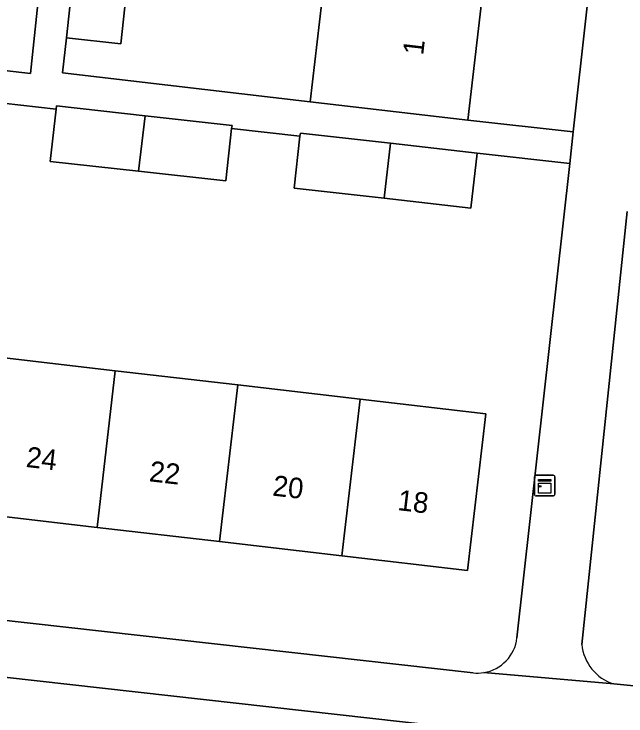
# Model space of a CAD drawing. Extents: x 161928 to 163071, y 386474 to 387428.
# Drawn here: x 162230.12 to 162259.9, y 387281.8 to 387315.95 of the extents above; entities that cross this region are included whole.
import ezdxf

# ---------------------------------------------------------------- set-up
doc = ezdxf.new("R2010")
doc.units = 0
for name, color, linetype in [('IMGEO_Erf', 7, 'Continuous'), ('IMGEO_Groenvoorziening', 7, 'Continuous'), ('IMGEO_Kast', 7, 'Continuous'), ('IMGEO_Pand', 7, 'Continuous'), ('IMGEO_Pand_nummerreeks', 7, 'Continuous'), ('IMGEO_Parkeervlak_open', 7, 'Continuous'), ('IMGEO_Rijbaan_lokaal_open', 7, 'Continuous'), ('IMGEO_Voetpad_open', 7, 'Continuous')]:
    doc.layers.add(name, color=color, linetype=linetype)

msp = doc.modelspace()

# ---------------------------------------------------------------- linework, layer by layer
at = {"layer": 'IMGEO_Erf'}
for points in [[(162249.378, 387353.457), (162250.103, 387359.708), (162250.773, 387365.478), (162251.465, 387371.444), (162252.166, 387377.488), (162252.875, 387383.6), (162260.547, 387382.71), (162259.838, 387376.599), (162259.137, 387370.555), (162258.445, 387364.589), (162257.775, 387358.819), (162257.05, 387352.567), (162256.363, 387346.65), (162255.655, 387340.543), (162254.975, 387334.679), (162254.257, 387328.489), (162253.594, 387322.78), (162252.883, 387316.653), (162252.204, 387310.797), (162257.339, 387310.225), (162265.634, 387384.754)], [(162235.793, 387318.873), (162235.315, 387314.5), (162232.663, 387314.797), (162232.476, 387313.086), (162244.532, 387311.687), (162245.211, 387317.543)], [(162257.168, 387308.689), (162252.661, 387309.191), (162252.36, 387306.513), (162248.127, 387306.99), (162243.751, 387307.483), (162244.036, 387310.008), (162240.71, 387310.383), (162240.429, 387307.846), (162236.18, 387308.311), (162231.881, 387308.781), (162232.163, 387311.331), (162228.715, 387311.713)], [(162254.599, 387285.607), (162257.168, 387308.689)], [(162229.085, 387299.294), (162235.044, 387298.602), (162241.004, 387297.911), (162246.964, 387297.219), (162253.078, 387296.51), (162252.193, 387288.886), (162246.079, 387289.595), (162240.119, 387290.287), (162234.159, 387290.978), (162228.2, 387291.67)], [(162205.706, 387289.136), (162252.464, 387283.902)]]:
    msp.add_lwpolyline(points, dxfattribs=at)
for centre, radius, start, end in [((162252.68, 387285.821), 1.931, 279.0947, 353.6422), ((162252.681, 387285.784), 1.894, 263.4131, 279.2258)]:
    msp.add_arc(centre, radius, start, end, dxfattribs=at)
at = {"layer": 'IMGEO_Groenvoorziening'}
for points in [[(162259.97, 387306.341), (162257.75, 387285.282)], [(162259.313, 387283.36), (162261.931, 387283.115)]]:
    msp.add_lwpolyline(points, dxfattribs=at)
msp.add_arc((162259.984, 387285.502), 2.245, 185.6243, 252.6128, dxfattribs=at)
at = {"layer": 'IMGEO_Kast'}
for p, q in [((162255.447, 387292.589), (162255.447, 387293.43)), ((162255.447, 387293.43), (162255.447, 387292.589)), ((162255.522, 387293.514), (162256.363, 387293.514)), ((162256.363, 387293.514), (162255.522, 387293.514)), ((162256.447, 387293.439), (162256.447, 387292.598)), ((162256.447, 387292.598), (162256.447, 387293.439)), ((162256.372, 387292.514), (162255.531, 387292.514)), ((162255.531, 387292.514), (162256.372, 387292.514))]:
    msp.add_line(p, q, dxfattribs=at)
for points in [[(162255.642, 387293.304), (162256.242, 387293.304), (162256.242, 387293.219), (162255.642, 387293.219), (162255.642, 387293.304)], [(162255.642, 387293.129), (162256.242, 387293.129), (162256.242, 387292.64), (162255.642, 387292.64), (162255.642, 387293.129)]]:
    msp.add_lwpolyline(points, dxfattribs=at)
msp.add_circle((162255.726, 387292.978), 0.0377, dxfattribs=at)
for centre, start, end in [((162255.525, 387293.436), 92.4484, 184.2845), ((162255.525, 387293.436), 92.4484, 184.2845), ((162256.369, 387293.436), 2.4484, 94.2845), ((162256.369, 387293.436), 2.4484, 94.2845), ((162255.525, 387292.592), 182.4484, 274.2845), ((162255.525, 387292.592), 182.4484, 274.2845), ((162256.369, 387292.592), 272.4484, 4.2845), ((162256.369, 387292.592), 272.4484, 4.2845)]:
    msp.add_arc(centre, 0.0779, start, end, dxfattribs=at)
at = {"layer": 'IMGEO_Pand'}
for points in [[(162233.143, 387319.18), (162232.663, 387314.797), (162235.315, 387314.5), (162235.793, 387318.873)], [(162245.211, 387317.543), (162244.532, 387311.687), (162252.204, 387310.797), (162252.883, 387316.653)], [(162236.494, 387311.007), (162232.181, 387311.49), (162232.163, 387311.331), (162231.881, 387308.781), (162236.18, 387308.311)], [(162240.71, 387310.383), (162240.727, 387310.533), (162236.494, 387311.007), (162236.18, 387308.311), (162240.429, 387307.846)], [(162248.437, 387309.667), (162244.053, 387310.161), (162244.036, 387310.008), (162243.751, 387307.483), (162248.127, 387306.99)], [(162248.127, 387306.99), (162252.36, 387306.513), (162252.661, 387309.191), (162248.437, 387309.667)], [(162228.2, 387291.67), (162234.159, 387290.978), (162235.044, 387298.602), (162229.085, 387299.294)], [(162241.004, 387297.911), (162235.044, 387298.602), (162234.159, 387290.978), (162240.119, 387290.287)], [(162240.119, 387290.287), (162246.079, 387289.595), (162246.964, 387297.219), (162241.004, 387297.911)], [(162246.079, 387289.595), (162252.193, 387288.886), (162253.078, 387296.51), (162246.964, 387297.219)]]:
    msp.add_lwpolyline(points, close=True, dxfattribs=at)
at = {"layer": 'IMGEO_Parkeervlak_open'}
msp.add_lwpolyline([(162252.35, 387281.152), (162205.205, 387286.438)], dxfattribs=at)
at = {"layer": 'IMGEO_Rijbaan_lokaal_open'}
msp.add_lwpolyline([(162211.971, 387321.061), (162206.85, 387321.649), (162206.191, 387315.9), (162206.522, 387315.863), (162230.924, 387313.06), (162231.745, 387320.926), (162228.774, 387321.271), (162225.804, 387321.615), (162222.833, 387321.96), (162219.862, 387322.305), (162216.892, 387322.649), (162213.921, 387322.994)], dxfattribs=at)
at = {"layer": 'IMGEO_Voetpad_open'}
for points in [[(162265.634, 387384.754), (162257.339, 387310.225), (162257.168, 387308.689), (162254.599, 387285.607)], [(162231.745, 387320.926), (162230.924, 387313.06), (162206.522, 387315.863)], [(162228.715, 387311.713), (162232.163, 387311.331), (162232.181, 387311.49), (162236.494, 387311.007), (162240.727, 387310.533), (162240.71, 387310.383), (162244.036, 387310.008), (162244.053, 387310.161), (162248.437, 387309.667), (162252.661, 387309.191), (162257.168, 387308.689), (162257.339, 387310.225), (162252.204, 387310.797), (162244.532, 387311.687), (162232.476, 387313.086), (162232.663, 387314.797), (162233.143, 387319.18)], [(162257.75, 387285.282), (162259.97, 387306.341)], [(162252.464, 387283.902), (162205.706, 387289.136)], [(162205.205, 387286.438), (162252.35, 387281.152)], [(162271.889, 387281.644), (162269.103, 387282.019), (162264.016, 387282.609), (162261.931, 387283.115), (162259.313, 387283.36), (162252.985, 387283.914)], [(162252.985, 387283.914), (162259.313, 387283.36)]]:
    msp.add_lwpolyline(points, dxfattribs=at)
for centre, radius, start, end in [((162252.68, 387285.821), 1.931, 279.0947, 353.6422), ((162259.984, 387285.502), 2.245, 185.6243, 252.6128), ((162252.681, 387285.784), 1.894, 263.4131, 279.2258)]:
    msp.add_arc(centre, radius, start, end, dxfattribs=at)

# ---------------------------------------------------------------- texts
at = {"layer": 'IMGEO_Pand_nummerreeks'}
for s, rotation, p in [('1', 83.3824, (162250.03, 387313.923)), ('24', 353.3819, (162230.667, 387293.921)), ('22', 353.3819, (162236.662, 387293.225)), ('20', 353.3819, (162242.667, 387292.528)), ('18', 353.3819, (162248.757, 387291.822))]:
    msp.add_text(s, height=1, rotation=rotation, dxfattribs=at).set_placement(p)

doc.saveas('drawing.dxf')
